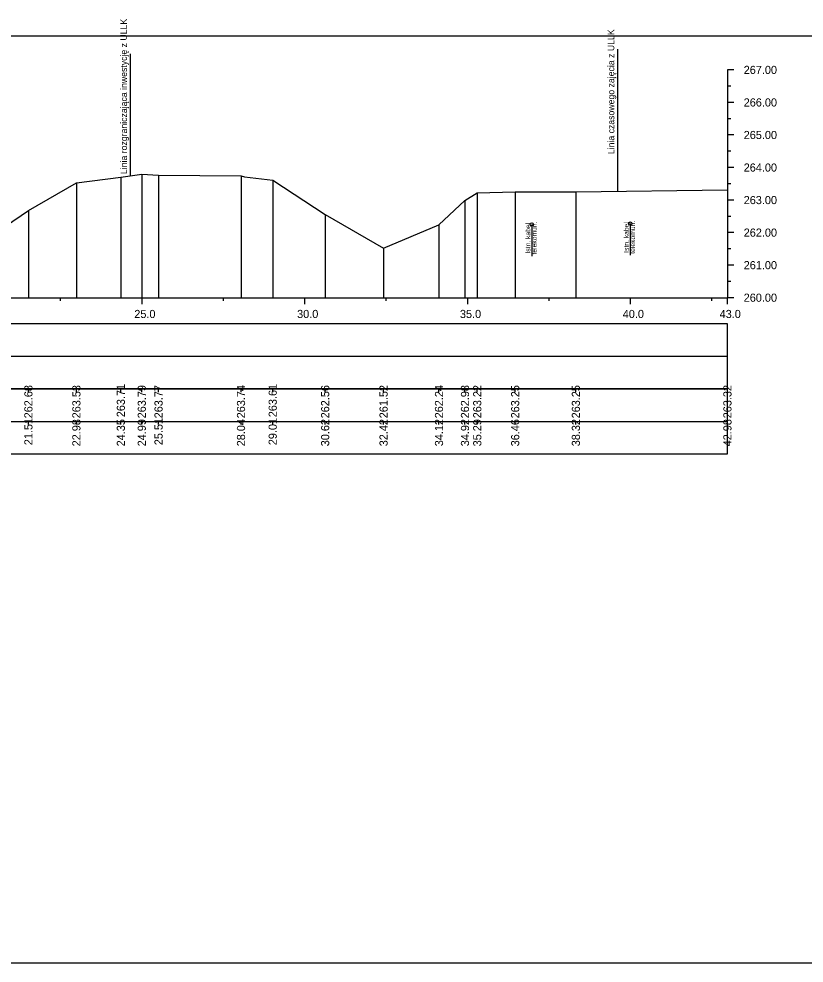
# Model space of a CAD drawing. Extents: x 6516023 to 6560129, y 5513077 to 5529206.
# Drawn here: x 6520524.21 to 6520548.32, y 5514551.66 to 5514580.67 of the extents above; entities that cross this region are included whole.
import ezdxf

# ---------------------------------------------------------------- set-up
doc = ezdxf.new("R2010")
doc.units = 0
for name, color, linetype in [('TOR_PRZEK_P-kable', 7, 'Continuous'), ('TOR_PRZEK_P-tabelka istniejace', 7, 'Continuous'), ('TOR_PRZEK_P-tabelka projektowane', 7, 'Continuous'), ('TOR_PRZEK_P-teren istniejacy', 7, 'Continuous'), ('TOR_PRZEK_P-uklad odniesienia', 7, 'Continuous'), ('TOR_PS_T-granica PKP-projektowana', 7, 'Continuous'), ('TOR_RAMKI-ramka+tabelka 1', 7, 'Continuous')]:
    doc.layers.add(name, color=color, linetype=linetype)

msp = doc.modelspace()

# ---------------------------------------------------------------- linework, layer by layer
at = {"layer": 'TOR_PRZEK_P-kable'}
for p, q in [((6520539.956, 5514574.359), (6520539.956, 5514573.385)), ((6520542.979, 5514574.383), (6520542.979, 5514573.409))]:
    msp.add_line(p, q, dxfattribs=at)
for centre in [(6520539.956, 5514574.359), (6520542.979, 5514574.383)]:
    msp.add_circle(centre, 0.05, dxfattribs=at)
at = {"layer": 'TOR_PRZEK_P-tabelka istniejace'}
for p, q in [((6520524.497, 5514569.206), (6520524.497, 5514569.306)), ((6520525.971, 5514569.206), (6520525.971, 5514569.306)), ((6520527.336, 5514569.206), (6520527.336, 5514569.306)), ((6520527.979, 5514569.206), (6520527.979, 5514569.306)), ((6520528.494, 5514569.206), (6520528.494, 5514569.306)), ((6520531.026, 5514569.206), (6520531.026, 5514569.306)), ((6520531.999, 5514569.206), (6520531.999, 5514569.306)), ((6520533.61, 5514569.206), (6520533.61, 5514569.306)), ((6520535.404, 5514569.206), (6520535.404, 5514569.306)), ((6520537.106, 5514569.206), (6520537.106, 5514569.306)), ((6520537.904, 5514569.206), (6520537.904, 5514569.306)), ((6520538.281, 5514569.206), (6520538.281, 5514569.306)), ((6520539.445, 5514569.206), (6520539.445, 5514569.306)), ((6520541.309, 5514569.206), (6520541.309, 5514569.306)), ((6520545.963, 5514569.206), (6520545.963, 5514569.306)), ((6520452.163, 5514568.306), (6520545.963, 5514568.306)), ((6520524.497, 5514568.206), (6520524.497, 5514568.306)), ((6520525.971, 5514568.206), (6520525.971, 5514568.306)), ((6520527.336, 5514568.206), (6520527.336, 5514568.306)), ((6520527.979, 5514568.206), (6520527.979, 5514568.306)), ((6520528.494, 5514568.206), (6520528.494, 5514568.306)), ((6520531.026, 5514568.206), (6520531.026, 5514568.306)), ((6520531.999, 5514568.206), (6520531.999, 5514568.306)), ((6520533.61, 5514568.206), (6520533.61, 5514568.306)), ((6520535.404, 5514568.206), (6520535.404, 5514568.306)), ((6520537.106, 5514568.206), (6520537.106, 5514568.306)), ((6520537.904, 5514568.206), (6520537.904, 5514568.306)), ((6520538.281, 5514568.206), (6520538.281, 5514568.306)), ((6520539.445, 5514568.206), (6520539.445, 5514568.306)), ((6520541.309, 5514568.206), (6520541.309, 5514568.306)), ((6520545.963, 5514568.206), (6520545.963, 5514568.306))]:
    msp.add_line(p, q, dxfattribs=at)
for points in [[(6520527.336, 5514575.811), (6520527.336, 5514572.306), (6520527.336, 5514572.176), (6520527.336, 5514572.106)], [(6520527.979, 5514575.9), (6520527.979, 5514572.306), (6520527.979, 5514572.176), (6520527.979, 5514572.106)], [(6520528.494, 5514575.876), (6520528.494, 5514572.306), (6520528.494, 5514572.176), (6520528.494, 5514572.106)], [(6520531.026, 5514575.85), (6520531.026, 5514572.306), (6520531.026, 5514572.176), (6520531.026, 5514572.106)], [(6520531.999, 5514575.716), (6520531.999, 5514572.306), (6520531.999, 5514572.176), (6520531.999, 5514572.106)], [(6520525.971, 5514575.632), (6520525.971, 5514572.306), (6520525.971, 5514572.176), (6520525.971, 5514572.106)], [(6520545.963, 5514575.422), (6520545.963, 5514572.306), (6520545.963, 5514572.176), (6520545.963, 5514572.106)], [(6520537.904, 5514575.091), (6520537.904, 5514572.306), (6520537.904, 5514572.176), (6520537.904, 5514572.106)], [(6520538.281, 5514575.33), (6520538.281, 5514572.306), (6520538.281, 5514572.176), (6520538.281, 5514572.106)], [(6520539.445, 5514575.358), (6520539.445, 5514572.306), (6520539.445, 5514572.176), (6520539.445, 5514572.106)], [(6520541.309, 5514575.361), (6520541.309, 5514572.306), (6520541.309, 5514572.176), (6520541.309, 5514572.106)], [(6520524.497, 5514574.783), (6520524.497, 5514572.306), (6520524.497, 5514572.176), (6520524.497, 5514572.106)], [(6520533.61, 5514574.665), (6520533.61, 5514572.306), (6520533.61, 5514572.176), (6520533.61, 5514572.106)], [(6520537.106, 5514574.35), (6520537.106, 5514572.306), (6520537.106, 5514572.176), (6520537.106, 5514572.106)], [(6520535.404, 5514573.628), (6520535.404, 5514572.306), (6520535.404, 5514572.176), (6520535.404, 5514572.106)]]:
    msp.add_lwpolyline(points, dxfattribs=at)
msp.add_lwpolyline([(6520452.163, 5514569.306), (6520452.163, 5514567.306), (6520545.963, 5514567.306), (6520545.963, 5514569.306)], close=True, dxfattribs=at)
at = {"layer": 'TOR_PRZEK_P-tabelka projektowane'}
msp.add_line((6520452.163, 5514570.306), (6520545.963, 5514570.306), dxfattribs=at)
msp.add_lwpolyline([(6520452.163, 5514571.306), (6520452.163, 5514569.306), (6520545.963, 5514569.306), (6520545.963, 5514571.306)], close=True, dxfattribs=at)
at = {"layer": 'TOR_PRZEK_P-teren istniejacy'}
msp.add_lwpolyline([(6520521.857, 5514572.993), (6520524.497, 5514574.783), (6520525.971, 5514575.632), (6520527.336, 5514575.811), (6520527.979, 5514575.9), (6520528.494, 5514575.876), (6520531.026, 5514575.85), (6520531.137, 5514575.822), (6520531.999, 5514575.716), (6520533.61, 5514574.665), (6520535.404, 5514573.628), (6520537.106, 5514574.35), (6520537.904, 5514575.091), (6520538.281, 5514575.33), (6520539.445, 5514575.358), (6520541.309, 5514575.361), (6520545.963, 5514575.422)], dxfattribs=at)
at = {"layer": 'TOR_PRZEK_P-uklad odniesienia'}
for p, q in [((6520545.963, 5514579.106), (6520545.963, 5514572.106)), ((6520546.163, 5514579.106), (6520545.963, 5514579.106)), ((6520546.063, 5514578.606), (6520545.963, 5514578.606)), ((6520546.163, 5514578.106), (6520545.963, 5514578.106)), ((6520546.063, 5514577.606), (6520545.963, 5514577.606)), ((6520546.163, 5514577.106), (6520545.963, 5514577.106)), ((6520546.063, 5514576.606), (6520545.963, 5514576.606)), ((6520546.163, 5514576.106), (6520545.963, 5514576.106)), ((6520546.063, 5514575.606), (6520545.963, 5514575.606)), ((6520546.163, 5514575.106), (6520545.963, 5514575.106)), ((6520546.063, 5514574.606), (6520545.963, 5514574.606)), ((6520546.163, 5514574.106), (6520545.963, 5514574.106)), ((6520546.063, 5514573.606), (6520545.963, 5514573.606)), ((6520546.163, 5514573.106), (6520545.963, 5514573.106)), ((6520546.063, 5514572.606), (6520545.963, 5514572.606)), ((6520455.963, 5514572.106), (6520545.963, 5514572.106)), ((6520525.488, 5514572.006), (6520525.488, 5514572.106)), ((6520527.988, 5514571.906), (6520527.988, 5514572.106)), ((6520530.488, 5514572.006), (6520530.488, 5514572.106)), ((6520532.988, 5514571.906), (6520532.988, 5514572.106)), ((6520535.488, 5514572.006), (6520535.488, 5514572.106)), ((6520537.988, 5514571.906), (6520537.988, 5514572.106)), ((6520540.488, 5514572.006), (6520540.488, 5514572.106)), ((6520542.988, 5514571.906), (6520542.988, 5514572.106)), ((6520545.488, 5514572.006), (6520545.488, 5514572.106)), ((6520545.963, 5514571.906), (6520545.963, 5514572.106)), ((6520546.163, 5514572.106), (6520545.963, 5514572.106))]:
    msp.add_line(p, q, dxfattribs=at)
at = {"layer": 'TOR_PS_T-granica PKP-projektowana'}
for p, q in [((6520542.601, 5514575.378), (6520542.601, 5514579.744)), ((6520527.637, 5514575.853), (6520527.637, 5514579.597))]:
    msp.add_line(p, q, dxfattribs=at)
at = {"layer": 'TOR_RAMKI-ramka+tabelka 1'}
msp.add_lwpolyline([(6520449.513, 5514580.156), (6520697.013, 5514580.156), (6520697.013, 5514551.656), (6520449.513, 5514551.656)], close=True, dxfattribs=at)

# ---------------------------------------------------------------- texts
at = {"layer": 'TOR_PRZEK_P-kable'}
for s, height, p in [('Istn. kabel', 0.14999, (6520539.912, 5514573.461)), ('telekomun.', 0.15, (6520540.106, 5514573.433)), ('Istn. kabel', 0.14999, (6520542.934, 5514573.485)), ('telekomun.', 0.15, (6520543.128, 5514573.457))]:
    msp.add_text(s, height=height, rotation=90.0511, dxfattribs=at).set_placement(p)
at = {"layer": 'TOR_PRZEK_P-tabelka istniejace'}
for s, p in [('262.68', (6520524.622, 5514568.398)), ('263.53', (6520526.096, 5514568.398)), ('263.71', (6520527.461, 5514568.433)), ('263.79', (6520528.104, 5514568.398)), ('263.77', (6520528.619, 5514568.398)), ('263.74', (6520531.151, 5514568.399)), ('263.61', (6520532.124, 5514568.433)), ('262.56', (6520533.735, 5514568.398)), ('261.52', (6520535.529, 5514568.4)), ('262.24', (6520537.231, 5514568.399)), ('262.98', (6520538.029, 5514568.398)), ('263.22', (6520538.406, 5514568.4)), ('263.25', (6520539.57, 5514568.397)), ('263.25', (6520541.434, 5514568.397)), ('263.32', (6520546.088, 5514568.4)), ('21.51', (6520524.622, 5514567.573)), ('22.98', (6520526.096, 5514567.538)), ('24.35', (6520527.461, 5514567.537)), ('24.99', (6520528.104, 5514567.538)), ('25.51', (6520528.619, 5514567.573)), ('28.04', (6520531.151, 5514567.539)), ('29.01', (6520532.124, 5514567.573)), ('30.62', (6520533.735, 5514567.54)), ('32.42', (6520535.529, 5514567.54)), ('34.12', (6520537.231, 5514567.54)), ('34.92', (6520538.029, 5514567.54)), ('35.29', (6520538.406, 5514567.538)), ('36.46', (6520539.57, 5514567.538)), ('38.32', (6520541.434, 5514567.54)), ('42.98', (6520546.088, 5514567.538))]:
    msp.add_text(s, height=0.25, rotation=90, dxfattribs=at).set_placement(p)
at = {"layer": 'TOR_PRZEK_P-uklad odniesienia'}
for s, p in [('267.00', (6520546.463, 5514578.981)), ('266.00', (6520546.463, 5514577.981)), ('265.00', (6520546.463, 5514576.981)), ('264.00', (6520546.463, 5514575.981)), ('263.00', (6520546.463, 5514574.981)), ('262.00', (6520546.463, 5514573.981)), ('261.00', (6520546.463, 5514572.981)), ('260.00', (6520546.463, 5514571.981)), ('25.0', (6520527.749, 5514571.481)), ('30.0', (6520532.749, 5514571.481)), ('35.0', (6520537.749, 5514571.481)), ('40.0', (6520542.749, 5514571.481)), ('43.0', (6520545.724, 5514571.481))]:
    msp.add_text(s, height=0.25, dxfattribs=at).set_placement(p)
at = {"layer": 'TOR_PS_T-granica PKP-projektowana'}
for s, p in [('Linia rozgraniczająca inwestycję z ULLK', (6520527.527, 5514575.905)), ('Linia czasowego zajęcia z ULLK', (6520542.491, 5514576.516))]:
    msp.add_text(s, height=0.2, rotation=90.0511, dxfattribs=at).set_placement(p)

doc.saveas('drawing.dxf')
